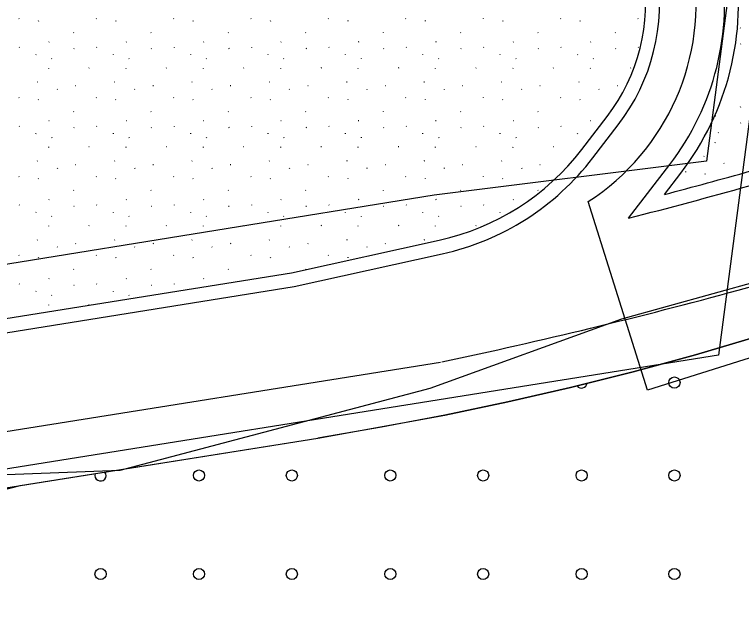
# Model space of a CAD drawing. Extents: x 419396 to 421519, y 4453567 to 4456767.
# Drawn here: x 420548.6 to 420626.9, y 4454826.5 to 4454890.2 of the extents above; entities that cross this region are included whole.
import ezdxf

# ---------------------------------------------------------------- set-up
doc = ezdxf.new("R2010")
doc.units = 0
for name, color, linetype in [('0_DÜZENLEME_1', 7, 'Continuous'), ('0_KADASTRO', 7, 'Continuous'), ('0_PLAN_ONAMA_İLAVE_SINIRI', 7, 'Continuous'), ('ADAKENARI1000', 7, 'Continuous'), ('KALDIRIM', 7, 'Continuous'), ('Level 22', 7, 'Continuous'), ('Level 28', 7, 'Continuous'), ('Level 41', 7, 'Continuous'), ('Level 47', 7, 'Continuous'), ('Level 62', 7, 'Continuous'), ('Level 9', 7, 'Continuous')]:
    doc.layers.add(name, color=color, linetype=linetype)

msp = doc.modelspace()

# ---------------------------------------------------------------- linework, layer by layer
at = {"layer": '0_DÜZENLEME_1'}
for points in [[(420622.209, 4454920.299), (420626.073, 4454896.945), (420623.128, 4454874.407)], [(420626.95, 4454916.148), (420630.116, 4454897.014), (420624.432, 4454853.526)]]:
    msp.add_lwpolyline(points, dxfattribs=at)
at = {"layer": '0_KADASTRO'}
msp.add_lwpolyline([(420432.926, 4454815.455), (420527.75, 4454833.96), (420549.227, 4454839.493), (420581.27, 4454844.609), (420594.935, 4454847.066), (420601.729, 4454848.495), (420608.493, 4454850.055), (420615.226, 4454851.748), (420621.924, 4454853.572), (420628.586, 4454855.527), (420635.208, 4454857.612), (420730.894, 4454888.765)], dxfattribs=at)
at = {"layer": '0_PLAN_ONAMA_İLAVE_SINIRI'}
msp.add_lwpolyline([(420685.406, 4454871.373), (420616.779, 4454849.772), (420610.396, 4454870.048)], dxfattribs=at)
msp.add_arc((420596.522, 4454891.435), 25.493, 302.97278, 9.39529, dxfattribs=at)
at = {"layer": 'ADAKENARI1000'}
for p, q in [((420609.699, 4454875.67), (420612.422, 4454879.213)), ((420614.735, 4454868.275), (420619.161, 4454874.033)), ((420618.584, 4454870.82), (420620.351, 4454873.119)), ((420578.432, 4454862.384), (420594.345, 4454865.903)), ((420343.803, 4454824.923), (420578.432, 4454862.384))]:
    msp.add_line(p, q, dxfattribs=at)
for centre, radius, start, end in [((420596.522, 4454891.435), 30.054, 322.45208, 9.39529), ((420596.522, 4454891.435), 28.554, 322.45208, 9.39529), ((420596.522, 4454891.435), 20.054, 322.45208, 9.39529), ((420588.597, 4454891.89), 26.615, 282.47116, 322.45208), ((420478.637, 4455402.718), 550, 284.74093, 285.74194), ((420478.637, 4455402.718), 551.5, 284.28694, 285.68227)]:
    msp.add_arc(centre, radius, start, end, dxfattribs=at)
at = {"layer": 'KALDIRIM'}
for p, q in [((420610.888, 4454874.756), (420613.611, 4454878.299)), ((420578.713, 4454860.91), (420594.669, 4454864.439)), ((420344.065, 4454823.446), (420578.713, 4454860.91)), ((420470.301, 4454832.968), (420594.465, 4454852.792))]:
    msp.add_line(p, q, dxfattribs=at)
for centre, radius, start, end in [((420596.522, 4454891.435), 21.554, 322.45208, 9.39529), ((420588.597, 4454891.89), 28.115, 282.47116, 322.45208), ((420478.637, 4455402.718), 562, 281.91076, 285.2591)]:
    msp.add_arc(centre, radius, start, end, dxfattribs=at)
at = {"layer": 'Level 22'}
for p, q in [((420614.001, 4454857.452), (420645.925, 4454866.312)), ((420593.38, 4454849.967), (420614.001, 4454857.452)), ((420560, 4454841.149), (420593.38, 4454849.967)), ((420524.835, 4454839.837), (420560, 4454841.149))]:
    msp.add_line(p, q, dxfattribs=at)
at = {"layer": 'Level 28'}
for p, q in [((420628.586, 4454855.527), (420621.924, 4454853.572)), ((420621.924, 4454853.572), (420615.226, 4454851.748)), ((420615.226, 4454851.748), (420608.493, 4454850.055)), ((420608.493, 4454850.055), (420601.729, 4454848.495)), ((420601.729, 4454848.495), (420594.935, 4454847.066)), ((420594.935, 4454847.066), (420588.115, 4454845.771)), ((420588.115, 4454845.771), (420581.27, 4454844.609)), ((420524.631, 4454835.566), (420581.27, 4454844.609))]:
    msp.add_line(p, q, dxfattribs=at)
at = {"layer": 'Level 41'}
for p, q in [((420549.066, 4454889.749), (420549.094, 4454889.705)), ((420551.155, 4454889.528), (420551.183, 4454889.484)), ((420557.398, 4454889.749), (420557.426, 4454889.705)), ((420559.487, 4454889.528), (420559.516, 4454889.484)), ((420565.731, 4454889.749), (420565.759, 4454889.705)), ((420567.82, 4454889.528), (420567.848, 4454889.484)), ((420574.063, 4454889.749), (420574.091, 4454889.705)), ((420576.152, 4454889.528), (420576.18, 4454889.484)), ((420582.395, 4454889.749), (420582.423, 4454889.705)), ((420584.484, 4454889.528), (420584.512, 4454889.484)), ((420590.727, 4454889.749), (420590.755, 4454889.705)), ((420592.816, 4454889.528), (420592.844, 4454889.484)), ((420599.059, 4454889.749), (420599.087, 4454889.705)), ((420601.148, 4454889.528), (420601.177, 4454889.484)), ((420607.392, 4454889.749), (420607.42, 4454889.705)), ((420609.481, 4454889.528), (420609.509, 4454889.484)), ((420615.724, 4454889.749), (420615.752, 4454889.705)), ((420626.742, 4454888.762), (420626.77, 4454888.719)), ((420554.962, 4454888.253), (420554.99, 4454888.209)), ((420563.295, 4454888.253), (420563.323, 4454888.209)), ((420571.627, 4454888.253), (420571.655, 4454888.209)), ((420579.959, 4454888.253), (420579.987, 4454888.209)), ((420588.291, 4454888.253), (420588.319, 4454888.209)), ((420596.623, 4454888.253), (420596.651, 4454888.209)), ((420604.956, 4454888.253), (420604.984, 4454888.209)), ((420613.288, 4454888.253), (420613.316, 4454888.209)), ((420552.341, 4454887.239), (420552.294, 4454887.216)), ((420560.673, 4454887.239), (420560.627, 4454887.216)), ((420569.006, 4454887.239), (420568.959, 4454887.216)), ((420577.338, 4454887.239), (420577.291, 4454887.216)), ((420585.67, 4454887.239), (420585.623, 4454887.216)), ((420594.002, 4454887.239), (420593.955, 4454887.216)), ((420602.334, 4454887.239), (420602.288, 4454887.216)), ((420610.667, 4454887.239), (420610.62, 4454887.216)), ((420626.823, 4454887.02), (420626.777, 4454886.997)), ((420549.121, 4454886.673), (420549.149, 4454886.63)), ((420555.044, 4454886.51), (420554.997, 4454886.487)), ((420557.453, 4454886.673), (420557.481, 4454886.63)), ((420563.376, 4454886.51), (420563.33, 4454886.487)), ((420565.785, 4454886.673), (420565.813, 4454886.63)), ((420571.709, 4454886.51), (420571.662, 4454886.487)), ((420574.117, 4454886.673), (420574.145, 4454886.63)), ((420580.041, 4454886.51), (420579.994, 4454886.487)), ((420582.449, 4454886.673), (420582.477, 4454886.63)), ((420588.373, 4454886.51), (420588.326, 4454886.487)), ((420590.782, 4454886.673), (420590.81, 4454886.63)), ((420596.705, 4454886.51), (420596.658, 4454886.487)), ((420599.114, 4454886.673), (420599.142, 4454886.63)), ((420605.037, 4454886.51), (420604.991, 4454886.487)), ((420607.446, 4454886.673), (420607.474, 4454886.63)), ((420613.37, 4454886.51), (420613.323, 4454886.487)), ((420615.778, 4454886.673), (420615.806, 4454886.63)), ((420550.92, 4454885.844), (420550.928, 4454885.896)), ((420552.594, 4454885.459), (420552.622, 4454885.415)), ((420559.252, 4454885.844), (420559.26, 4454885.896)), ((420560.926, 4454885.459), (420560.954, 4454885.415)), ((420567.585, 4454885.844), (420567.592, 4454885.896)), ((420569.258, 4454885.459), (420569.286, 4454885.415)), ((420575.917, 4454885.844), (420575.924, 4454885.896)), ((420577.59, 4454885.459), (420577.618, 4454885.415)), ((420584.249, 4454885.844), (420584.256, 4454885.896)), ((420585.922, 4454885.459), (420585.95, 4454885.415)), ((420592.581, 4454885.844), (420592.589, 4454885.896)), ((420594.255, 4454885.459), (420594.283, 4454885.415)), ((420600.913, 4454885.844), (420600.921, 4454885.896)), ((420602.587, 4454885.459), (420602.615, 4454885.415)), ((420609.246, 4454885.844), (420609.253, 4454885.896)), ((420610.919, 4454885.459), (420610.947, 4454885.415)), ((420552.287, 4454884.371), (420552.294, 4454884.422)), ((420556.654, 4454884.445), (420556.607, 4454884.422)), ((420560.619, 4454884.371), (420560.627, 4454884.422)), ((420564.986, 4454884.445), (420564.939, 4454884.422)), ((420568.951, 4454884.371), (420568.959, 4454884.422)), ((420573.318, 4454884.445), (420573.271, 4454884.422)), ((420577.283, 4454884.371), (420577.291, 4454884.422)), ((420581.65, 4454884.445), (420581.604, 4454884.422)), ((420585.616, 4454884.371), (420585.623, 4454884.422)), ((420589.983, 4454884.445), (420589.936, 4454884.422)), ((420593.948, 4454884.371), (420593.955, 4454884.422)), ((420598.315, 4454884.445), (420598.268, 4454884.422)), ((420602.28, 4454884.371), (420602.288, 4454884.422)), ((420606.647, 4454884.445), (420606.6, 4454884.422)), ((420610.612, 4454884.371), (420610.62, 4454884.422)), ((420614.979, 4454884.445), (420614.932, 4454884.422)), ((420551.085, 4454882.911), (420551.038, 4454882.888)), ((420559.417, 4454882.911), (420559.371, 4454882.888)), ((420567.75, 4454882.911), (420567.703, 4454882.888)), ((420576.082, 4454882.911), (420576.035, 4454882.888)), ((420584.414, 4454882.911), (420584.367, 4454882.888)), ((420592.746, 4454882.911), (420592.699, 4454882.888)), ((420601.078, 4454882.911), (420601.032, 4454882.888)), ((420609.411, 4454882.911), (420609.364, 4454882.888)), ((420553.201, 4454882.163), (420553.229, 4454882.119)), ((420555.226, 4454882.516), (420555.18, 4454882.493)), ((420561.533, 4454882.163), (420561.561, 4454882.119)), ((420563.559, 4454882.516), (420563.512, 4454882.493)), ((420569.865, 4454882.163), (420569.893, 4454882.119)), ((420571.891, 4454882.516), (420571.844, 4454882.493)), ((420578.197, 4454882.163), (420578.226, 4454882.119)), ((420580.223, 4454882.516), (420580.176, 4454882.493)), ((420586.53, 4454882.163), (420586.558, 4454882.119)), ((420588.555, 4454882.516), (420588.508, 4454882.493)), ((420594.862, 4454882.163), (420594.89, 4454882.119)), ((420596.887, 4454882.516), (420596.841, 4454882.493)), ((420603.194, 4454882.163), (420603.222, 4454882.119)), ((420605.22, 4454882.516), (420605.173, 4454882.493)), ((420611.526, 4454882.163), (420611.554, 4454882.119)), ((420613.552, 4454882.516), (420613.505, 4454882.493)), ((420549.066, 4454881.26), (420549.094, 4454881.216)), ((420557.398, 4454881.26), (420557.426, 4454881.216)), ((420565.731, 4454881.26), (420565.759, 4454881.216)), ((420574.063, 4454881.26), (420574.091, 4454881.216)), ((420582.395, 4454881.26), (420582.423, 4454881.216)), ((420590.727, 4454881.26), (420590.755, 4454881.216)), ((420599.059, 4454881.26), (420599.087, 4454881.216)), ((420607.392, 4454881.26), (420607.42, 4454881.216)), ((420551.155, 4454881.039), (420551.183, 4454880.996)), ((420559.487, 4454881.039), (420559.516, 4454880.996)), ((420567.82, 4454881.039), (420567.848, 4454880.996)), ((420576.152, 4454881.039), (420576.18, 4454880.996)), ((420584.484, 4454881.039), (420584.512, 4454880.996)), ((420592.816, 4454881.039), (420592.844, 4454880.996)), ((420601.148, 4454881.039), (420601.177, 4454880.996)), ((420609.481, 4454881.039), (420609.509, 4454880.996)), ((420554.962, 4454879.764), (420554.99, 4454879.72)), ((420563.295, 4454879.764), (420563.323, 4454879.72)), ((420571.627, 4454879.764), (420571.655, 4454879.72)), ((420579.959, 4454879.764), (420579.987, 4454879.72)), ((420588.291, 4454879.764), (420588.319, 4454879.72)), ((420596.623, 4454879.764), (420596.651, 4454879.72)), ((420604.956, 4454879.764), (420604.984, 4454879.72)), ((420626.742, 4454880.273), (420626.77, 4454880.23)), ((420624.12, 4454879.26), (420624.074, 4454879.237)), ((420549.121, 4454878.185), (420549.149, 4454878.141)), ((420552.341, 4454878.75), (420552.294, 4454878.727)), ((420557.453, 4454878.185), (420557.481, 4454878.141)), ((420560.673, 4454878.75), (420560.627, 4454878.727)), ((420565.785, 4454878.185), (420565.813, 4454878.141)), ((420569.006, 4454878.75), (420568.959, 4454878.727)), ((420574.117, 4454878.185), (420574.145, 4454878.141)), ((420577.338, 4454878.75), (420577.291, 4454878.727)), ((420582.449, 4454878.185), (420582.477, 4454878.141)), ((420585.67, 4454878.75), (420585.623, 4454878.727)), ((420590.782, 4454878.185), (420590.81, 4454878.141)), ((420594.002, 4454878.75), (420593.955, 4454878.727)), ((420599.114, 4454878.185), (420599.142, 4454878.141)), ((420602.334, 4454878.75), (420602.288, 4454878.727)), ((420607.446, 4454878.185), (420607.474, 4454878.141)), ((420610.667, 4454878.75), (420610.62, 4454878.727)), ((420626.823, 4454878.531), (420626.777, 4454878.508)), ((420550.92, 4454877.356), (420550.928, 4454877.407)), ((420555.044, 4454878.021), (420554.997, 4454877.998)), ((420559.252, 4454877.356), (420559.26, 4454877.407)), ((420563.376, 4454878.021), (420563.33, 4454877.998)), ((420567.585, 4454877.356), (420567.592, 4454877.407)), ((420571.709, 4454878.021), (420571.662, 4454877.998)), ((420575.917, 4454877.356), (420575.924, 4454877.407)), ((420580.041, 4454878.021), (420579.994, 4454877.998)), ((420584.249, 4454877.356), (420584.256, 4454877.407)), ((420588.373, 4454878.021), (420588.326, 4454877.998)), ((420592.581, 4454877.356), (420592.589, 4454877.407)), ((420596.705, 4454878.021), (420596.658, 4454877.998)), ((420600.913, 4454877.356), (420600.921, 4454877.407)), ((420605.037, 4454878.021), (420604.991, 4454877.998)), ((420609.246, 4454877.356), (420609.253, 4454877.407)), ((420624.373, 4454877.479), (420624.401, 4454877.436)), ((420552.594, 4454876.97), (420552.622, 4454876.926)), ((420560.926, 4454876.97), (420560.954, 4454876.926)), ((420569.258, 4454876.97), (420569.286, 4454876.926)), ((420577.59, 4454876.97), (420577.618, 4454876.926)), ((420585.922, 4454876.97), (420585.95, 4454876.926)), ((420594.255, 4454876.97), (420594.283, 4454876.926)), ((420602.587, 4454876.97), (420602.615, 4454876.926)), ((420552.287, 4454875.882), (420552.294, 4454875.933)), ((420556.654, 4454875.956), (420556.607, 4454875.933)), ((420560.619, 4454875.882), (420560.627, 4454875.933)), ((420564.986, 4454875.956), (420564.939, 4454875.933)), ((420568.951, 4454875.882), (420568.959, 4454875.933)), ((420573.318, 4454875.956), (420573.271, 4454875.933)), ((420577.283, 4454875.882), (420577.291, 4454875.933)), ((420581.65, 4454875.956), (420581.604, 4454875.933)), ((420585.616, 4454875.882), (420585.623, 4454875.933)), ((420589.983, 4454875.956), (420589.936, 4454875.933)), ((420593.948, 4454875.882), (420593.955, 4454875.933)), ((420598.315, 4454875.956), (420598.268, 4454875.933)), ((420602.28, 4454875.882), (420602.288, 4454875.933)), ((420606.647, 4454875.956), (420606.6, 4454875.933)), ((420624.066, 4454876.392), (420624.074, 4454876.443)), ((420551.085, 4454874.422), (420551.038, 4454874.399)), ((420559.417, 4454874.422), (420559.371, 4454874.399)), ((420567.75, 4454874.422), (420567.703, 4454874.399)), ((420576.082, 4454874.422), (420576.035, 4454874.399)), ((420584.414, 4454874.422), (420584.367, 4454874.399)), ((420592.746, 4454874.422), (420592.699, 4454874.399)), ((420601.078, 4454874.422), (420601.032, 4454874.399)), ((420622.864, 4454874.932), (420622.818, 4454874.909)), ((420553.201, 4454873.674), (420553.229, 4454873.631)), ((420555.226, 4454874.027), (420555.18, 4454874.004)), ((420561.533, 4454873.674), (420561.561, 4454873.631)), ((420563.559, 4454874.027), (420563.512, 4454874.004)), ((420569.865, 4454873.674), (420569.893, 4454873.631)), ((420571.891, 4454874.027), (420571.844, 4454874.004)), ((420578.197, 4454873.674), (420578.226, 4454873.631)), ((420580.223, 4454874.027), (420580.176, 4454874.004)), ((420586.53, 4454873.674), (420586.558, 4454873.631)), ((420588.555, 4454874.027), (420588.508, 4454874.004)), ((420594.862, 4454873.674), (420594.89, 4454873.631)), ((420596.887, 4454874.027), (420596.841, 4454874.004)), ((420603.194, 4454873.674), (420603.222, 4454873.631)), ((420605.22, 4454874.027), (420605.173, 4454874.004)), ((420624.98, 4454874.184), (420625.008, 4454874.14)), ((420549.066, 4454872.771), (420549.094, 4454872.727)), ((420557.398, 4454872.771), (420557.426, 4454872.727)), ((420565.731, 4454872.771), (420565.759, 4454872.727)), ((420574.063, 4454872.771), (420574.091, 4454872.727)), ((420582.395, 4454872.771), (420582.423, 4454872.727)), ((420590.727, 4454872.771), (420590.755, 4454872.727)), ((420599.059, 4454872.771), (420599.087, 4454872.727)), ((420620.845, 4454873.281), (420620.873, 4454873.237)), ((420622.934, 4454873.06), (420622.963, 4454873.016)), ((420551.155, 4454872.551), (420551.183, 4454872.507)), ((420559.487, 4454872.551), (420559.516, 4454872.507)), ((420567.82, 4454872.551), (420567.848, 4454872.507)), ((420576.152, 4454872.551), (420576.18, 4454872.507)), ((420584.484, 4454872.551), (420584.512, 4454872.507)), ((420592.816, 4454872.551), (420592.844, 4454872.507)), ((420601.148, 4454872.551), (420601.177, 4454872.507)), ((420554.962, 4454871.275), (420554.99, 4454871.231)), ((420563.295, 4454871.275), (420563.323, 4454871.231)), ((420571.627, 4454871.275), (420571.655, 4454871.231)), ((420579.959, 4454871.275), (420579.987, 4454871.231)), ((420588.291, 4454871.275), (420588.319, 4454871.231)), ((420596.623, 4454871.275), (420596.651, 4454871.231)), ((420604.956, 4454871.275), (420604.984, 4454871.231)), ((420549.121, 4454869.696), (420549.149, 4454869.652)), ((420552.341, 4454870.262), (420552.294, 4454870.239)), ((420555.044, 4454869.533), (420554.997, 4454869.51)), ((420557.453, 4454869.696), (420557.481, 4454869.652)), ((420560.673, 4454870.262), (420560.627, 4454870.239)), ((420563.376, 4454869.533), (420563.33, 4454869.51)), ((420565.785, 4454869.696), (420565.813, 4454869.652)), ((420569.006, 4454870.262), (420568.959, 4454870.239)), ((420571.709, 4454869.533), (420571.662, 4454869.51)), ((420574.117, 4454869.696), (420574.145, 4454869.652)), ((420577.338, 4454870.262), (420577.291, 4454870.239)), ((420580.041, 4454869.533), (420579.994, 4454869.51)), ((420582.449, 4454869.696), (420582.477, 4454869.652)), ((420585.67, 4454870.262), (420585.623, 4454870.239)), ((420588.373, 4454869.533), (420588.326, 4454869.51)), ((420590.782, 4454869.696), (420590.81, 4454869.652)), ((420594.002, 4454870.262), (420593.955, 4454870.239)), ((420596.705, 4454869.533), (420596.658, 4454869.51)), ((420599.114, 4454869.696), (420599.142, 4454869.652)), ((420602.334, 4454870.262), (420602.288, 4454870.239)), ((420550.92, 4454868.867), (420550.928, 4454868.918)), ((420559.252, 4454868.867), (420559.26, 4454868.918)), ((420567.585, 4454868.867), (420567.592, 4454868.918)), ((420575.917, 4454868.867), (420575.924, 4454868.918)), ((420584.249, 4454868.867), (420584.256, 4454868.918)), ((420592.581, 4454868.867), (420592.589, 4454868.918)), ((420600.913, 4454868.867), (420600.921, 4454868.918)), ((420552.594, 4454868.481), (420552.622, 4454868.437)), ((420560.926, 4454868.481), (420560.954, 4454868.437)), ((420569.258, 4454868.481), (420569.286, 4454868.437)), ((420577.59, 4454868.481), (420577.618, 4454868.437)), ((420585.922, 4454868.481), (420585.95, 4454868.437)), ((420594.255, 4454868.481), (420594.283, 4454868.437)), ((420552.287, 4454867.393), (420552.294, 4454867.445)), ((420556.654, 4454867.468), (420556.607, 4454867.445)), ((420560.619, 4454867.393), (420560.627, 4454867.445)), ((420564.986, 4454867.468), (420564.939, 4454867.445)), ((420568.951, 4454867.393), (420568.959, 4454867.445)), ((420573.318, 4454867.468), (420573.271, 4454867.445)), ((420577.283, 4454867.393), (420577.291, 4454867.445)), ((420581.65, 4454867.468), (420581.604, 4454867.445)), ((420585.616, 4454867.393), (420585.623, 4454867.445)), ((420589.983, 4454867.468), (420589.936, 4454867.445)), ((420593.948, 4454867.393), (420593.955, 4454867.445)), ((420598.315, 4454867.468), (420598.268, 4454867.445)), ((420551.085, 4454865.933), (420551.038, 4454865.911)), ((420559.417, 4454865.933), (420559.371, 4454865.911)), ((420567.75, 4454865.933), (420567.703, 4454865.911)), ((420576.082, 4454865.933), (420576.035, 4454865.911)), ((420584.414, 4454865.933), (420584.367, 4454865.911)), ((420592.746, 4454865.933), (420592.699, 4454865.911)), ((420553.201, 4454865.186), (420553.229, 4454865.142)), ((420555.226, 4454865.538), (420555.18, 4454865.516)), ((420561.533, 4454865.186), (420561.561, 4454865.142)), ((420563.559, 4454865.538), (420563.512, 4454865.516)), ((420569.865, 4454865.186), (420569.893, 4454865.142)), ((420571.891, 4454865.538), (420571.844, 4454865.516)), ((420578.197, 4454865.186), (420578.226, 4454865.142)), ((420580.223, 4454865.538), (420580.176, 4454865.516)), ((420586.53, 4454865.186), (420586.558, 4454865.142)), ((420588.555, 4454865.538), (420588.508, 4454865.516)), ((420549.066, 4454864.282), (420549.094, 4454864.239)), ((420551.155, 4454864.062), (420551.183, 4454864.018)), ((420557.398, 4454864.282), (420557.426, 4454864.239)), ((420559.487, 4454864.062), (420559.516, 4454864.018)), ((420565.731, 4454864.282), (420565.759, 4454864.239)), ((420567.82, 4454864.062), (420567.848, 4454864.018)), ((420574.063, 4454864.282), (420574.091, 4454864.239)), ((420576.152, 4454864.062), (420576.18, 4454864.018)), ((420582.395, 4454864.282), (420582.423, 4454864.239)), ((420584.484, 4454864.062), (420584.512, 4454864.018)), ((420554.962, 4454862.786), (420554.99, 4454862.743)), ((420563.295, 4454862.786), (420563.323, 4454862.743)), ((420571.627, 4454862.786), (420571.655, 4454862.743)), ((420579.959, 4454862.786), (420579.987, 4454862.743)), ((420552.341, 4454861.773), (420552.294, 4454861.75)), ((420560.673, 4454861.773), (420560.627, 4454861.75)), ((420569.006, 4454861.773), (420568.959, 4454861.75)), ((420549.121, 4454861.207), (420549.149, 4454861.163)), ((420555.044, 4454861.044), (420554.997, 4454861.021)), ((420557.453, 4454861.207), (420557.481, 4454861.163)), ((420563.376, 4454861.044), (420563.33, 4454861.021)), ((420565.785, 4454861.207), (420565.813, 4454861.163)), ((420550.92, 4454860.378), (420550.928, 4454860.429)), ((420559.252, 4454860.378), (420559.26, 4454860.429)), ((420552.594, 4454859.992), (420552.622, 4454859.949)), ((420560.926, 4454859.992), (420560.954, 4454859.949)), ((420552.287, 4454858.905), (420552.294, 4454858.956)), ((420556.654, 4454858.979), (420556.607, 4454858.956))]:
    msp.add_line(p, q, dxfattribs=at)
at = {"layer": 'Level 47'}
for centre in [(420619.672, 4454850.586), (420568.472, 4454840.586), (420578.472, 4454840.586), (420589.072, 4454840.586), (420599.072, 4454840.586), (420609.672, 4454840.586), (420619.672, 4454840.586), (420557.872, 4454829.986), (420568.472, 4454829.986), (420578.472, 4454829.986), (420589.072, 4454829.986), (420599.072, 4454829.986), (420609.672, 4454829.986), (420619.672, 4454829.986)]:
    msp.add_circle(centre, 0.6, dxfattribs=at)
for centre, start, end in [((420609.672, 4454850.586), 216.3924, 351.83622), ((420557.872, 4454840.586), 160.85551, 37.28708)]:
    msp.add_arc(centre, 0.6, start, end, dxfattribs=at)
at = {"layer": 'Level 62'}
msp.add_arc((420478.637, 4455402.718), 562, 285.2591, 303.56808, dxfattribs=at)
at = {"layer": 'Level 9'}
for p, q in [((420623.128, 4454874.407), (420593.792, 4454870.74)), ((420593.792, 4454870.74), (420415.276, 4454841.947))]:
    msp.add_line(p, q, dxfattribs=at)
msp.add_lwpolyline([(420624.432, 4454853.526), (420524.259, 4454837.532), (420256.413, 4454778.792), (420232.074, 4454762.375), (420226.4, 4454671.579), (420198.862, 4454673.3)], dxfattribs=at)

doc.saveas('drawing.dxf')
